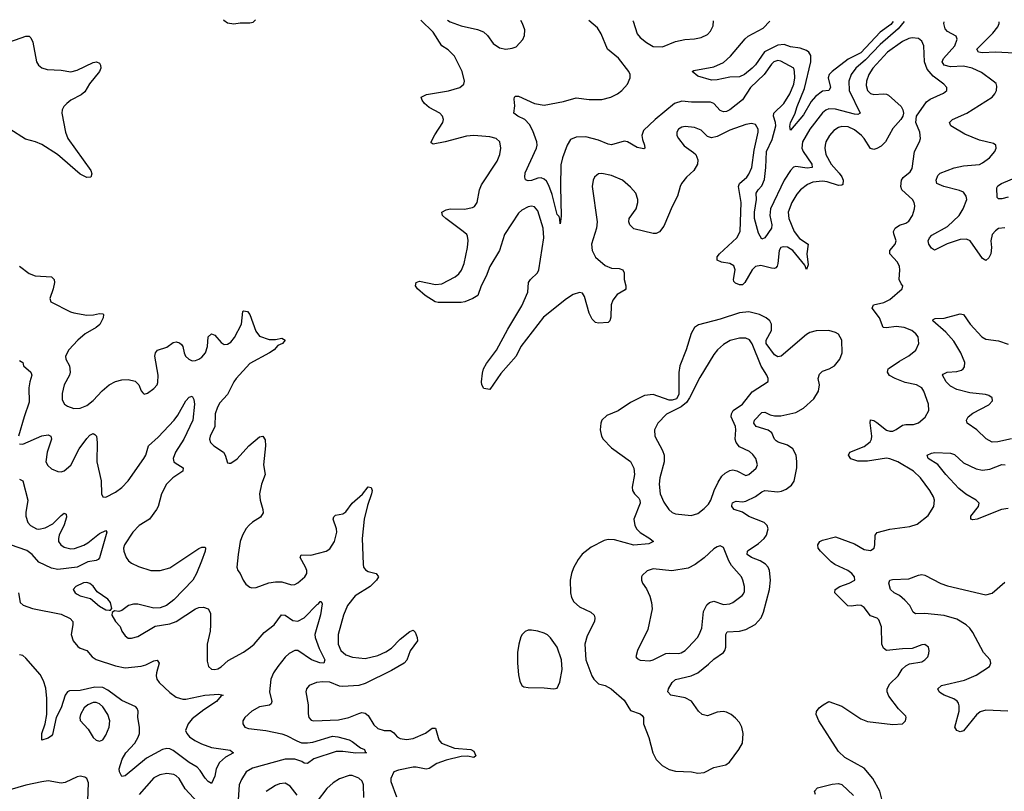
# Model space of a CAD drawing. Header units: inches. Extents: x 1954678 to 2060271, y 904822 to 1016299.
# Tile 397 of 403: x 2043051 to 2049206, y 1011449 to 1016274. Entities that reach past the tile are written whole.
import ezdxf

# ---------------------------------------------------------------- set-up
doc = ezdxf.new("R2010")
doc.units = ezdxf.units.IN
doc.header["$MEASUREMENT"] = 0
doc.layers.add('C0041', color=7, linetype='Continuous')

msp = doc.modelspace()

# ---------------------------------------------------------------- linework, layer by layer
at = {"layer": 'C0041', "color": 5}
for points, elevation in [([(2044325.6, 1016273.1), (2044326.8, 1016270), (2044350, 1016254.8), (2044390, 1016246.8), (2044430, 1016254), (2044490, 1016254), (2044510, 1016258.8), (2044524, 1016270), (2044525.5, 1016273.7)], 520), ([(2048452.3, 1011350), (2048427.8, 1011450), (2048384.7, 1011530), (2048330, 1011593.3), (2048210, 1011660.4), (2048170, 1011698.3), (2048045.7, 1011890), (2048029.5, 1011930), (2048032.5, 1011947.5), (2048049.2, 1011970), (2048073.2, 1011990), (2048110, 1012010.5), (2048190, 1011981.3), (2048310, 1011902.6), (2048350, 1011884.6), (2048510, 1011866), (2048570, 1011871.3), (2048588.7, 1011890), (2048593.2, 1011910), (2048590, 1011918), (2048544.9, 1011964.9), (2048484.6, 1012044.6), (2048473.3, 1012070), (2048474.2, 1012090), (2048490, 1012121.1), (2048541.7, 1012170), (2048568.1, 1012211.9), (2048590, 1012234), (2048613.1, 1012246.9), (2048690, 1012258.4), (2048709.3, 1012270), (2048727, 1012290), (2048734, 1012310), (2048736.2, 1012330), (2048732, 1012350), (2048710, 1012367), (2048690, 1012365.6), (2048630, 1012341.6), (2048570, 1012340.5), (2048470, 1012328.9), (2048450, 1012343.5), (2048440.2, 1012370), (2048438.2, 1012478.2), (2048421, 1012521), (2048410.7, 1012530.7), (2048370, 1012546), (2048330, 1012598.8), (2048311.3, 1012610), (2048290, 1012612.6), (2048250, 1012605.8), (2048227.9, 1012607.9), (2048147, 1012690), (2048149.6, 1012710), (2048177.6, 1012730), (2048235.6, 1012750), (2048270.6, 1012769.4), (2048269.7, 1012790), (2048253.5, 1012810), (2048227.4, 1012830), (2048146.5, 1012866.5), (2048123.1, 1012883.1), (2048056.4, 1012950), (2048042, 1012970), (2048041.3, 1012990), (2048052, 1013010), (2048070, 1013020.3), (2048150, 1013039.5), (2048270, 1012995.5), (2048330, 1012961.8), (2048370, 1012955.3), (2048391.5, 1012970), (2048396.9, 1012990), (2048398.3, 1013050), (2048411.8, 1013068.2), (2048490, 1013087.6), (2048615.7, 1013104.3), (2048660.4, 1013119.6), (2048730, 1013172.7), (2048765.4, 1013230), (2048769.7, 1013270), (2048764, 1013290), (2048741.1, 1013330), (2048682.4, 1013410), (2048639.2, 1013450), (2048540.3, 1013510), (2048490, 1013528.4), (2048470, 1013531.1), (2048350, 1013513.8), (2048290, 1013512.7), (2048247.3, 1013527.3), (2048231.2, 1013550), (2048240.7, 1013570), (2048330, 1013604.3), (2048366.7, 1013633.4), (2048375.2, 1013650), (2048378.4, 1013670), (2048367.2, 1013752.8), (2048370, 1013772.4), (2048390, 1013767.7), (2048410, 1013755.2), (2048470, 1013708.1), (2048490, 1013700.8), (2048510, 1013701.5), (2048530, 1013710.3), (2048570, 1013738.6), (2048590, 1013742.8), (2048638, 1013742), (2048670, 1013753.7), (2048711.6, 1013788.4), (2048734.7, 1013830), (2048731.2, 1013870), (2048703.1, 1013950), (2048691.1, 1013971.1), (2048657, 1013990), (2048585.3, 1014005.3), (2048524, 1014030), (2048488.8, 1014048.8), (2048475.3, 1014070), (2048480.3, 1014090), (2048485.5, 1014094.5), (2048550, 1014139.4), (2048610, 1014171.1), (2048653.7, 1014206.3), (2048671.9, 1014250), (2048667.4, 1014290), (2048653.3, 1014310), (2048626.9, 1014330), (2048579.5, 1014350), (2048530, 1014355.2), (2048470, 1014346.3), (2048449.2, 1014349.2), (2048425.4, 1014410), (2048380.3, 1014470), (2048387.3, 1014490), (2048453.9, 1014506.1), (2048490, 1014524.7), (2048567, 1014590), (2048572.7, 1014610), (2048561.8, 1014621.8), (2048548.6, 1014650), (2048553.8, 1014710), (2048550.9, 1014730), (2048537.4, 1014757.4), (2048490.9, 1014810), (2048490.9, 1014830), (2048523.5, 1014870), (2048530.8, 1014890), (2048514.4, 1014934.4), (2048513.5, 1014950), (2048522.9, 1014970), (2048550, 1014989.4), (2048590, 1015001.5), (2048610, 1015013.4), (2048632.1, 1015050), (2048645.1, 1015090), (2048646.2, 1015110), (2048643.5, 1015130), (2048632.2, 1015150), (2048566.4, 1015210), (2048559.9, 1015230), (2048563.2, 1015270), (2048573.8, 1015286.2), (2048617, 1015323), (2048630, 1015343.8), (2048644.4, 1015450), (2048676.4, 1015510), (2048681.1, 1015530), (2048677.2, 1015570), (2048652.8, 1015630), (2048658, 1015670), (2048720, 1015760), (2048743.4, 1015776.6), (2048826.3, 1015813.7), (2048846, 1015830), (2048846, 1015850), (2048827, 1015870), (2048761.1, 1015921.1), (2048724, 1015964), (2048706.2, 1016010), (2048703.5, 1016110), (2048690, 1016138.4), (2048670, 1016155.4), (2048630, 1016159.8), (2048610, 1016155.7), (2048570, 1016137.6), (2048475.3, 1016070), (2048384.6, 1015970), (2048358.3, 1015930), (2048343.9, 1015890), (2048343, 1015863), (2048350.3, 1015830), (2048370, 1015811.5), (2048390, 1015805.4), (2048450, 1015810.2), (2048470, 1015807.7), (2048481.3, 1015801.3), (2048560.3, 1015730), (2048571.6, 1015710), (2048575.6, 1015690), (2048571.8, 1015670), (2048559.6, 1015650), (2048510, 1015593.3), (2048463.5, 1015510), (2048436.5, 1015483.5), (2048410, 1015467.5), (2048390, 1015462.6), (2048370, 1015468), (2048330.6, 1015530), (2048312.5, 1015550), (2048270, 1015584.2), (2048230, 1015603.4), (2048190, 1015606.8), (2048170, 1015599.5), (2048140.2, 1015579.8), (2048113, 1015550), (2048091.1, 1015510), (2048085.4, 1015490), (2048084, 1015470), (2048090.9, 1015430), (2048123.5, 1015370), (2048174.7, 1015314.7), (2048190.1, 1015290.1), (2048197.8, 1015270), (2048195.8, 1015244.2), (2048190, 1015238.7), (2048170, 1015236.4), (2048098.8, 1015258.8), (2048070, 1015263.2), (2048010, 1015257.6), (2047975.9, 1015244.1), (2047932.8, 1015210), (2047910, 1015181.8), (2047877, 1015130), (2047855.5, 1015070), (2047858, 1015030), (2047891.6, 1014950), (2047925.4, 1014905.5), (2047980.2, 1014870), (2047970.7, 1014810), (2047979.5, 1014740.5), (2047970, 1014712.7), (2047958.6, 1014738.6), (2047884.9, 1014830), (2047851.7, 1014851.7), (2047825.8, 1014854.2), (2047810, 1014849.8), (2047797.8, 1014830), (2047789.7, 1014750), (2047786.6, 1014733.4), (2047778.3, 1014721.7), (2047770, 1014717.1), (2047750, 1014719.6), (2047683.1, 1014736.9), (2047650, 1014730.9), (2047629.1, 1014710), (2047584.1, 1014630), (2047570, 1014616.5), (2047550, 1014616.8), (2047525.7, 1014625.7), (2047516, 1014636), (2047513.3, 1014650), (2047523.7, 1014710), (2047515, 1014735), (2047490, 1014749), (2047437.1, 1014757.1), (2047411.3, 1014770), (2047410.9, 1014790), (2047425.7, 1014810), (2047533.3, 1014910), (2047553.9, 1014950), (2047561.2, 1015130), (2047543.4, 1015230), (2047550, 1015250.2), (2047596.5, 1015290), (2047610, 1015307.1), (2047626.9, 1015350), (2047643, 1015457), (2047667.5, 1015570), (2047667.8, 1015590), (2047650, 1015618.5), (2047624.7, 1015624.7), (2047590, 1015618.7), (2047490, 1015582.4), (2047410, 1015543.2), (2047375.5, 1015535.6), (2047350, 1015542.8), (2047310, 1015582.3), (2047270, 1015599.8), (2047210, 1015604.8), (2047190, 1015601.1), (2047168.7, 1015590), (2047159.5, 1015570), (2047159.5, 1015550), (2047168.5, 1015530), (2047204, 1015484), (2047263.8, 1015443.8), (2047277.4, 1015430), (2047290, 1015398), (2047287.2, 1015370), (2047264.7, 1015330), (2047218.9, 1015290), (2047188.9, 1015250), (2047179, 1015230), (2047163.2, 1015170), (2047130, 1015105.1), (2047078, 1014982), (2047050, 1014946.3), (2047030, 1014936.3), (2047010, 1014935.8), (2046890, 1014965.6), (2046865.1, 1014990), (2046859.6, 1015010), (2046861.6, 1015030), (2046905.1, 1015090), (2046915.1, 1015130), (2046914.3, 1015150), (2046901.6, 1015190), (2046870, 1015227), (2046819.3, 1015270), (2046750, 1015299.7), (2046690, 1015312.6), (2046670, 1015309.6), (2046658, 1015302), (2046644.9, 1015290), (2046635.8, 1015270), (2046629, 1015231), (2046660.9, 1015010), (2046656, 1014970), (2046625.6, 1014870), (2046629.3, 1014830), (2046650, 1014788.1), (2046710, 1014736.5), (2046750, 1014720.2), (2046797.5, 1014717.5), (2046820.7, 1014710), (2046830.3, 1014690.3), (2046828.9, 1014650), (2046839.5, 1014610), (2046840.4, 1014590), (2046835.5, 1014584.5), (2046785.6, 1014554.4), (2046759.1, 1014520.9), (2046749.1, 1014490), (2046746.3, 1014413.7), (2046740.5, 1014390), (2046730, 1014379.5), (2046670, 1014376.2), (2046650, 1014379.3), (2046630, 1014402), (2046610, 1014438), (2046582.5, 1014542.5), (2046570, 1014564.2), (2046550, 1014567.1), (2046510, 1014554.6), (2046470, 1014528), (2046325.8, 1014414.2), (2046184.7, 1014230), (2046155, 1014170), (2046058.7, 1014061.3), (2045990, 1013961.2), (2045951.6, 1013968.4), (2045939.3, 1013990), (2045938, 1014010), (2045943.3, 1014063.3), (2045951.3, 1014090), (2045970, 1014123.8), (2046032, 1014208), (2046101.7, 1014338.3), (2046190, 1014484.2), (2046227, 1014570), (2046230.8, 1014630), (2046244.4, 1014650), (2046286.9, 1014690), (2046297.2, 1014710), (2046327.8, 1014910), (2046323.9, 1014970), (2046290, 1015077.6), (2046270, 1015103.5), (2046250, 1015107.3), (2046230, 1015104.5), (2046190, 1015082), (2046170, 1015064.4), (2046080.8, 1014930), (2046049.6, 1014830.4), (2045990.9, 1014730), (2045967.3, 1014670), (2045934.8, 1014610), (2045914.6, 1014550), (2045883, 1014530), (2045833, 1014510), (2045810, 1014505.7), (2045666, 1014506), (2045649.2, 1014510), (2045586, 1014550), (2045537.2, 1014590), (2045525.2, 1014610), (2045528.7, 1014630), (2045550, 1014638), (2045650, 1014618), (2045690, 1014621.2), (2045773.9, 1014666.1), (2045795.4, 1014684.6), (2045811.8, 1014708.2), (2045830.5, 1014749.5), (2045850.6, 1014850), (2045853.7, 1014893.7), (2045850, 1014920.9), (2045846, 1014930), (2045824, 1014950), (2045715.1, 1015030), (2045694, 1015050), (2045689.4, 1015070), (2045716.2, 1015083.8), (2045742, 1015090), (2045830.8, 1015089.2), (2045881.3, 1015098.7), (2045894.6, 1015105.4), (2045910, 1015131), (2045925.6, 1015210), (2045938, 1015242), (2046035.8, 1015390), (2046052.8, 1015430), (2046058.7, 1015470), (2046051.5, 1015510), (2046029.3, 1015530), (2045990, 1015540.4), (2045890, 1015548.8), (2045844.4, 1015544.4), (2045710, 1015509.9), (2045636, 1015496), (2045623.3, 1015503.3), (2045623, 1015510), (2045646.1, 1015553.9), (2045696, 1015630), (2045699.7, 1015650), (2045694.3, 1015670), (2045677.6, 1015690), (2045610, 1015724.8), (2045582.2, 1015750), (2045566.3, 1015770), (2045560.9, 1015790), (2045594.9, 1015805.1), (2045731.1, 1015828.9), (2045802.7, 1015850), (2045827.3, 1015870), (2045831.2, 1015890), (2045817.8, 1015950), (2045770, 1016045.7), (2045730, 1016084.4), (2045690, 1016110.9), (2045634.8, 1016194.8), (2045558.9, 1016270), (2045558.2, 1016271.1)], 480), ([(2045725.7, 1016270.6), (2045741.3, 1016261.3), (2045810, 1016234.5), (2045912.7, 1016212.7), (2045950, 1016196.9), (2045975.1, 1016175.1), (2046010, 1016125.3), (2046050, 1016098.7), (2046090, 1016089.1), (2046130, 1016094.9), (2046155, 1016104.9), (2046196.3, 1016150), (2046205.6, 1016174.4), (2046208.2, 1016210), (2046195.1, 1016250), (2046183.1, 1016269.2)], 480), ([(2048579.6, 1016261.9), (2048543.4, 1016216.6), (2048430, 1016118.3), (2048337.8, 1016022.2), (2048277.8, 1015970), (2048247.7, 1015930), (2048233.8, 1015890), (2048236.8, 1015830), (2048304.6, 1015690), (2048290, 1015681.1), (2048270, 1015682.2), (2048150, 1015715), (2048110, 1015716), (2048090, 1015707.1), (2048069.7, 1015690.3), (2047989.6, 1015590), (2047944.2, 1015510), (2047939.5, 1015470), (2047947.8, 1015450), (2048003.8, 1015370), (2048004.4, 1015350), (2047973.7, 1015346.3), (2047903.4, 1015356.6), (2047887.9, 1015352.1), (2047870, 1015329.8), (2047830, 1015269.8), (2047744.4, 1015090), (2047740.8, 1015050), (2047753.8, 1014990), (2047750.4, 1014970), (2047710, 1014909.6), (2047690, 1014902), (2047670, 1014939.3), (2047644.8, 1015030), (2047644.7, 1015070), (2047657.1, 1015150), (2047655.2, 1015190), (2047666.5, 1015210), (2047690, 1015234.3), (2047706.6, 1015273.4), (2047715.4, 1015350), (2047718.8, 1015450), (2047754.6, 1015525.4), (2047777.9, 1015610), (2047776.4, 1015630), (2047762.7, 1015670), (2047765.6, 1015690), (2047827.2, 1015750), (2047865.9, 1015810), (2047889.9, 1015870), (2047895.7, 1015910), (2047895.2, 1015950), (2047889.8, 1015969.8), (2047810, 1016013.7), (2047790, 1016019.5), (2047765.8, 1016010), (2047750, 1015994.8), (2047704.2, 1015930), (2047619.8, 1015850), (2047570, 1015772.8), (2047490, 1015710.6), (2047470, 1015700.6), (2047450, 1015697.3), (2047430, 1015705.6), (2047390, 1015749.8), (2047370, 1015757.3), (2047250, 1015757.5), (2047190, 1015763.9), (2047145, 1015750), (2047023, 1015650), (2046950, 1015579.8), (2046940.9, 1015550), (2046944, 1015524), (2046956.9, 1015490), (2046958, 1015470), (2046953.6, 1015466.4), (2046910, 1015475.4), (2046850, 1015509.8), (2046830, 1015515), (2046750, 1015492.2), (2046730, 1015494.8), (2046670, 1015520.2), (2046590, 1015542.2), (2046530, 1015539.1), (2046495, 1015525), (2046473.2, 1015490), (2046444.7, 1015410), (2046434.5, 1015365.5), (2046431, 1015231), (2046435.5, 1015044.5), (2046430, 1014998), (2046427.3, 1015027.3), (2046422.7, 1015042.7), (2046410, 1015055.3), (2046379.9, 1015179.9), (2046357.9, 1015237.9), (2046343.2, 1015263.2), (2046330, 1015276), (2046310, 1015284.1), (2046290, 1015283.8), (2046250, 1015267.9), (2046230, 1015265.1), (2046212, 1015272), (2046208.2, 1015290), (2046210, 1015316), (2046280.7, 1015470), (2046285.3, 1015490), (2046283.1, 1015510), (2046259.6, 1015579.6), (2046237.4, 1015617.4), (2046209, 1015649), (2046165.2, 1015670), (2046139, 1015690), (2046146, 1015734), (2046142.7, 1015777.3), (2046144.5, 1015790), (2046150, 1015794.9), (2046170, 1015795.3), (2046270, 1015749), (2046330, 1015739.1), (2046450, 1015761.5), (2046530, 1015786), (2046610, 1015774.4), (2046690, 1015775.5), (2046746, 1015790), (2046787, 1015810), (2046815.6, 1015830), (2046851.2, 1015870), (2046866.3, 1015910), (2046866.6, 1015930), (2046859.1, 1015950), (2046793.5, 1016033.5), (2046725, 1016090), (2046685.4, 1016185.4), (2046662.6, 1016222.6), (2046609.5, 1016267.9)], 460), ([(2046883.5, 1016267.1), (2046885.2, 1016265.2), (2046910, 1016186), (2046930, 1016161.6), (2046970, 1016130.2), (2047010, 1016105), (2047070, 1016103.2), (2047150, 1016137.6), (2047208.9, 1016148.9), (2047270, 1016153.1), (2047310, 1016163.1), (2047350, 1016180.3), (2047370, 1016201.6), (2047385.2, 1016234.8), (2047387.4, 1016265.5)], 460), ([(2048511.1, 1016262.1), (2048496.1, 1016243.9), (2048430, 1016196.2), (2048310, 1016065.9), (2048230, 1016025.8), (2048130.1, 1015950), (2048111.6, 1015930), (2048104.2, 1015910), (2048119.3, 1015850), (2048110, 1015831.5), (2048070, 1015825.9), (2048026.3, 1015793.7), (2047998.5, 1015761.5), (2047950, 1015679.2), (2047870, 1015583.7), (2047866.3, 1015606.3), (2047869.2, 1015630), (2047897.2, 1015682.8), (2047910.9, 1015730.9), (2047957.6, 1015842.4), (2047996.4, 1016010), (2047996, 1016050), (2047983.7, 1016070), (2047970, 1016080.7), (2047930, 1016095), (2047870, 1016104.3), (2047830, 1016118.7), (2047790, 1016115.3), (2047707.8, 1016072.2), (2047650, 1015992.2), (2047630, 1015971.6), (2047581.1, 1015930), (2047550, 1015916), (2047490, 1015914.8), (2047410, 1015897.3), (2047375.4, 1015895.4), (2047290, 1015920.5), (2047254, 1015950), (2047264.2, 1015955.8), (2047390, 1015979.1), (2047450, 1016006.9), (2047494.7, 1016045.3), (2047586.3, 1016153.7), (2047605.6, 1016170), (2047699, 1016221), (2047740.7, 1016264.5)], 440), ([(2049210, 1014972.6), (2049170, 1014968), (2049150, 1014954.3), (2049130.3, 1014930), (2049121.2, 1014890), (2049125, 1014850), (2049121.3, 1014810), (2049110, 1014785.6), (2049090, 1014767.6), (2049070, 1014780.7), (2048993.3, 1014890), (2048970, 1014902.2), (2048930, 1014898.9), (2048848.6, 1014871.4), (2048770, 1014832.6), (2048750, 1014844.5), (2048734.3, 1014870), (2048729.7, 1014890), (2048738.3, 1014910), (2048753.6, 1014926.4), (2048850, 1014980.9), (2048924.1, 1015050), (2048949.8, 1015090), (2048970.8, 1015150), (2048968.4, 1015170), (2048950, 1015196), (2048926.4, 1015206.4), (2048827.3, 1015230), (2048784, 1015250), (2048779.3, 1015270), (2048790, 1015299.5), (2048805.8, 1015314.2), (2048892.8, 1015347.2), (2048950, 1015359.8), (2049050, 1015369.2), (2049070, 1015378.3), (2049113.3, 1015410), (2049147.3, 1015450), (2049154.5, 1015470), (2049152, 1015490), (2049138.5, 1015498.5), (2049050, 1015520.3), (2048958.6, 1015558.6), (2048872.6, 1015610), (2048863.1, 1015630), (2048881.7, 1015650), (2048971.1, 1015690), (2049129.6, 1015790), (2049147.6, 1015810), (2049158, 1015830), (2049158.9, 1015858.9), (2049154.5, 1015874.5), (2049137, 1015890), (2049062.5, 1015942.5), (2049005.1, 1015970), (2048950, 1015982.8), (2048870, 1015979.9), (2048829.8, 1015990), (2048818.3, 1016010), (2048826.8, 1016030), (2048895.7, 1016110), (2048910.9, 1016150.9), (2048905.6, 1016170), (2048850, 1016198.8), (2048837.2, 1016217.2), (2048828.3, 1016250), (2048830.2, 1016261.2)], 460), ([(2049270, 1016063.4), (2049150, 1016069.9), (2049070, 1016066.2), (2049045.1, 1016070), (2049033.5, 1016090), (2049134.6, 1016190), (2049165.6, 1016230), (2049173.1, 1016250), (2049174, 1016260.1)], 440), ([(2042990, 1016135.3), (2043090, 1016170.4), (2043110.4, 1016170.4), (2043121.1, 1016161.1), (2043133.5, 1016133.5), (2043155.8, 1016010), (2043169.1, 1015989.1), (2043190, 1015972.4), (2043223, 1015963), (2043310, 1015957.3), (2043370, 1015946.7), (2043410, 1015957.8), (2043510, 1016005.2), (2043530.2, 1016010.2), (2043550, 1016002.4), (2043556.5, 1015990), (2043558, 1015970), (2043549.1, 1015950), (2043487.3, 1015872.7), (2043457.2, 1015822.8), (2043435.7, 1015804.3), (2043371.6, 1015770), (2043345.2, 1015750), (2043327.1, 1015730), (2043316.5, 1015710), (2043314, 1015690), (2043337.6, 1015570), (2043352.7, 1015530), (2043494.9, 1015330), (2043503, 1015310), (2043496, 1015290), (2043470, 1015286.3), (2043430, 1015308.7), (2043287.9, 1015430), (2043190, 1015493.8), (2043150, 1015510.7), (2043087.1, 1015527.1), (2042990, 1015589.7)], 480), ([(2049230, 1015163.7), (2049190, 1015153.7), (2049170, 1015154), (2049161.8, 1015161.8), (2049158.7, 1015221.3), (2049165, 1015235), (2049189.4, 1015250), (2049281.3, 1015290)], 440), ([(2043050, 1014732.1), (2043110, 1014686.7), (2043148.4, 1014671.5), (2043250, 1014666.4), (2043266.4, 1014650), (2043268.9, 1014630), (2043260.7, 1014590), (2043239.3, 1014530), (2043246, 1014510), (2043367.6, 1014447.6), (2043390, 1014440.2), (2043470, 1014426.4), (2043511.6, 1014428.4), (2043550, 1014436.9), (2043570, 1014434.4), (2043574, 1014430), (2043572.8, 1014410), (2043551.8, 1014368.2), (2043530, 1014348.2), (2043459.6, 1014310), (2043413.6, 1014270), (2043359, 1014210), (2043338.3, 1014170), (2043339.5, 1014150), (2043362.6, 1014110), (2043366.5, 1014070), (2043362.4, 1014050), (2043328.1, 1013990), (2043317.3, 1013937.3), (2043317, 1013897), (2043330.6, 1013870), (2043350, 1013856.4), (2043390, 1013843.1), (2043430, 1013844.4), (2043470, 1013861.8), (2043510, 1013893.2), (2043566.5, 1013953.5), (2043610, 1013990.2), (2043650, 1014011.7), (2043690, 1014022.3), (2043730, 1014024.5), (2043773, 1014013), (2043795.5, 1013990), (2043810, 1013952), (2043819.8, 1013939.8), (2043830, 1013931.3), (2043850, 1013938.8), (2043890, 1013966.8), (2043909.4, 1013990), (2043914.2, 1014005.9), (2043916, 1014050), (2043896.5, 1014170), (2043900.3, 1014190), (2043913.2, 1014206.8), (2043970, 1014227), (2044010, 1014256.2), (2044030, 1014259.7), (2044050, 1014253), (2044061.9, 1014241.9), (2044070.2, 1014230), (2044078.2, 1014190), (2044086.9, 1014170), (2044108.7, 1014150), (2044130, 1014140.7), (2044150, 1014141.8), (2044170, 1014150.2), (2044190, 1014163.2), (2044212.7, 1014190), (2044224.9, 1014230), (2044229.8, 1014290), (2044249.8, 1014310.2), (2044270, 1014302), (2044310, 1014256), (2044330, 1014243.6), (2044350, 1014245.2), (2044370, 1014256.9), (2044393.1, 1014286.9), (2044438.2, 1014370), (2044446, 1014450), (2044450, 1014454), (2044474.8, 1014450), (2044490.3, 1014430.3), (2044526.2, 1014326.2), (2044550, 1014294.9), (2044610, 1014274.7), (2044650, 1014274), (2044690, 1014283), (2044710.3, 1014270), (2044694, 1014250), (2044664.2, 1014235.8), (2044641.3, 1014210), (2044612.4, 1014190), (2044490, 1014123.4), (2044405.1, 1014030), (2044390, 1014009.8), (2044349.2, 1013930.8), (2044302.9, 1013877.1), (2044286.7, 1013850), (2044273.5, 1013810), (2044271.9, 1013730), (2044240.9, 1013670), (2044237.4, 1013650), (2044243.7, 1013630), (2044264.4, 1013610), (2044324.4, 1013570), (2044336.4, 1013550), (2044350, 1013502), (2044360.7, 1013500.7), (2044370, 1013500.7), (2044410, 1013528.5), (2044484.2, 1013610), (2044550, 1013664.4), (2044570.3, 1013670.3), (2044586.4, 1013646.4), (2044587.4, 1013610), (2044575.5, 1013490), (2044586.3, 1013430), (2044562.6, 1013370), (2044550.2, 1013310), (2044553.8, 1013270), (2044571.4, 1013210), (2044572.6, 1013190), (2044556.8, 1013163.2), (2044507.2, 1013132.8), (2044486, 1013114), (2044467.7, 1013092.3), (2044442.9, 1013050), (2044430.2, 1013010), (2044416.2, 1012930), (2044408.9, 1012850), (2044414.9, 1012830), (2044430.2, 1012810.2), (2044447.6, 1012770), (2044464.7, 1012744.7), (2044490, 1012724.4), (2044501.7, 1012721.7), (2044530, 1012722.6), (2044608.2, 1012751.8), (2044650, 1012759.7), (2044690, 1012758.6), (2044750, 1012740.9), (2044770, 1012741.7), (2044790, 1012751.8), (2044832.6, 1012790), (2044845.7, 1012810), (2044846.4, 1012830), (2044838.4, 1012850), (2044805.1, 1012910), (2044810, 1012926.8), (2044870, 1012925.7), (2044966, 1012950), (2044990, 1012964.9), (2045018, 1013010), (2045033, 1013070), (2045030.9, 1013090.9), (2045009.8, 1013150), (2045014.2, 1013165.8), (2045025.4, 1013174.6), (2045070, 1013183), (2045090, 1013196.8), (2045130, 1013250.2), (2045193.1, 1013306.9), (2045230, 1013352.7), (2045248.1, 1013348.1), (2045253.4, 1013330), (2045251.1, 1013310), (2045224.5, 1013235.5), (2045205.3, 1013150), (2045190.9, 1013030), (2045197.1, 1012870), (2045200.7, 1012850), (2045212.9, 1012832.8), (2045230, 1012823.2), (2045279.3, 1012810), (2045293.6, 1012790), (2045281.1, 1012770), (2045242.3, 1012730), (2045148.6, 1012671.4), (2045100.1, 1012610), (2045075.5, 1012550), (2045042.7, 1012430), (2045041.9, 1012370), (2045058.6, 1012330), (2045090, 1012302.8), (2045132.3, 1012287.7), (2045210, 1012278.8), (2045290, 1012298.4), (2045339.5, 1012320.5), (2045375.7, 1012344.3), (2045430, 1012399.5), (2045490, 1012447.7), (2045510, 1012457.3), (2045523.8, 1012443.8), (2045535.3, 1012410), (2045537.6, 1012390), (2045492.8, 1012327.2), (2045470.1, 1012269.9), (2045454.9, 1012250), (2045375.1, 1012204.9), (2045210, 1012123.2), (2045170, 1012111.2), (2045070, 1012103.4), (2045050, 1012105.6), (2044990, 1012131.6), (2044945.5, 1012134.5), (2044907.3, 1012130), (2044861.3, 1012110), (2044844, 1012090), (2044839.1, 1012070), (2044854.4, 1011990), (2044854, 1011934), (2044858.4, 1011910), (2044873.4, 1011893.4), (2044890.3, 1011890.3), (2045043.1, 1011896.9), (2045109.5, 1011910), (2045170, 1011935.9), (2045190, 1011940.7), (2045210, 1011937.6), (2045230, 1011922.6), (2045264.6, 1011864.6), (2045290, 1011840.9), (2045329.3, 1011829.3), (2045370, 1011830.2), (2045390, 1011815.6), (2045410.3, 1011790), (2045430, 1011779.8), (2045470, 1011772.3), (2045510, 1011778.8), (2045587.8, 1011812.2), (2045630, 1011844.2), (2045650, 1011843.8), (2045670.2, 1011770.2), (2045688.7, 1011750), (2045770, 1011719.3), (2045870.6, 1011710), (2045890, 1011700.3), (2045902.6, 1011670), (2045890, 1011659.8), (2045850, 1011668.9), (2045810, 1011666.8), (2045717, 1011643), (2045657.7, 1011622.3), (2045610, 1011591.7), (2045592.8, 1011587.2), (2045530, 1011600.2), (2045510, 1011599.5), (2045418.5, 1011581.5), (2045390.2, 1011569.8), (2045371.5, 1011530), (2045371.5, 1011510), (2045406.2, 1011413.8)], 480), ([(2049250, 1013652), (2049166.4, 1013633.6), (2049130, 1013632.8), (2049092.6, 1013652.6), (2049034.3, 1013710), (2048974.5, 1013750), (2048969.7, 1013770), (2048979.7, 1013790), (2049010, 1013813.6), (2049110, 1013864.9), (2049131.5, 1013890), (2049129.4, 1013910), (2049110, 1013923.6), (2049088.7, 1013930), (2048990, 1013940.2), (2048910, 1013961.3), (2048870, 1013981.6), (2048843.1, 1014010), (2048819.7, 1014050), (2048822.9, 1014057.1), (2048849, 1014070), (2048910, 1014074.5), (2048937.6, 1014082.4), (2048949.8, 1014090.2), (2048956.2, 1014103.8), (2048958.4, 1014130), (2048935, 1014190), (2048890, 1014263.5), (2048840.4, 1014320.4), (2048759.6, 1014390), (2048761.7, 1014398.3), (2048773.8, 1014406.2), (2048830, 1014407.3), (2048930, 1014434.9), (2048950, 1014430.4), (2048991.6, 1014370), (2049066.3, 1014290), (2049090, 1014275.5), (2049170, 1014266.2), (2049230, 1014244.2)], 460), ([(2043050, 1014143.1), (2043070, 1014130.6), (2043074.3, 1014110), (2043121.3, 1014070), (2043127.4, 1014050), (2043114.7, 1014010), (2043108.5, 1013971.5), (2043110, 1013881.2), (2043078.3, 1013790), (2043044.4, 1013670)], 460), ([(2043050, 1013621.6), (2043070, 1013620.3), (2043190, 1013672.2), (2043230, 1013677.8), (2043246.4, 1013670), (2043249.2, 1013650), (2043223.7, 1013570), (2043215.2, 1013510), (2043225.9, 1013485.9), (2043250, 1013465.8), (2043290, 1013448.9), (2043310, 1013447.2), (2043330, 1013453.7), (2043370, 1013488.8), (2043422.9, 1013590), (2043470, 1013654.3), (2043490, 1013674.9), (2043510, 1013686.4), (2043520.9, 1013680.9), (2043530.2, 1013670.2), (2043535.8, 1013630), (2043533, 1013510), (2043559.3, 1013390), (2043561.7, 1013310), (2043570.4, 1013290.4), (2043574, 1013290), (2043590, 1013289), (2043650, 1013318.9), (2043690, 1013349.4), (2043730, 1013389.4), (2043827.8, 1013530), (2043838.8, 1013550), (2043855.5, 1013610), (2043917.6, 1013662.4), (2044016.4, 1013770), (2044039, 1013801), (2044090, 1013890.4), (2044110, 1013913), (2044130, 1013920.7), (2044139.4, 1013899.4), (2044142.8, 1013870), (2044132.9, 1013770), (2044076.6, 1013650), (2044024.1, 1013570), (2044009.4, 1013530), (2044014.3, 1013510), (2044022.4, 1013502.4), (2044072.1, 1013472.1), (2044071.6, 1013450), (2044009.1, 1013410), (2043969.2, 1013370), (2043936.9, 1013310), (2043917.5, 1013230), (2043907.1, 1013210), (2043862.8, 1013150), (2043798.6, 1013110), (2043758.6, 1013070), (2043705.5, 1012990), (2043700.2, 1012970), (2043701, 1012950), (2043715.8, 1012910), (2043730.3, 1012890), (2043750, 1012874.7), (2043793.8, 1012853.8), (2043870, 1012830.2), (2043930, 1012830.2), (2043990, 1012846.4), (2044170, 1012968.2), (2044190, 1012974.9), (2044210, 1012974.8), (2044213.4, 1012970), (2044210.5, 1012950.5), (2044188.2, 1012888.2), (2044156.2, 1012810), (2044133, 1012770), (2044014.4, 1012645.6), (2043968.4, 1012611.6), (2043930, 1012596.4), (2043890, 1012593.8), (2043790, 1012618.9), (2043761.5, 1012618.5), (2043730.7, 1012610), (2043690, 1012579.3), (2043670, 1012573.2), (2043643.6, 1012576.4), (2043630, 1012566), (2043626, 1012550), (2043650.8, 1012510), (2043679, 1012479), (2043690.3, 1012450), (2043710, 1012420.4), (2043730, 1012407.4), (2043750, 1012406), (2043790, 1012416.9), (2043898.6, 1012481.4), (2043990, 1012495.6), (2044029.4, 1012510), (2044150, 1012588.9), (2044170, 1012597.7), (2044200.9, 1012600.9), (2044230, 1012590.4), (2044243.4, 1012563.4), (2044244.7, 1012490), (2044240.7, 1012450), (2044222.4, 1012370), (2044223.6, 1012263.6), (2044230.6, 1012230), (2044250, 1012213), (2044270, 1012210.4), (2044290, 1012215.3), (2044310, 1012227.6), (2044353.7, 1012266.3), (2044450, 1012318.9), (2044493.3, 1012350), (2044516.1, 1012370), (2044578.5, 1012441.5), (2044642.7, 1012490), (2044686.9, 1012553.1), (2044710, 1012550.2), (2044757.6, 1012517.6), (2044790, 1012512.5), (2044830, 1012532.9), (2044910, 1012618), (2044918.4, 1012621.6), (2044930, 1012636.3), (2044935.9, 1012635.9), (2044942, 1012622), (2044932.2, 1012552.2), (2044895.5, 1012430), (2044897.6, 1012410), (2044922.3, 1012342.3), (2044958, 1012270), (2044951.3, 1012250), (2044927.2, 1012252.8), (2044874.7, 1012270), (2044790, 1012328.7), (2044770, 1012328.7), (2044736, 1012310), (2044710, 1012287.4), (2044664.3, 1012230), (2044638.4, 1012190), (2044620.2, 1012150), (2044612.2, 1012070), (2044626.7, 1012010), (2044623.1, 1011996.9), (2044611.7, 1011988.3), (2044550, 1011977.7), (2044502, 1011950), (2044458.7, 1011910), (2044446.7, 1011890), (2044444.9, 1011870), (2044458, 1011850), (2044481.3, 1011841.3), (2044589.2, 1011829.2), (2044690, 1011807.4), (2044718.3, 1011798.3), (2044783.6, 1011763.6), (2044813.1, 1011753.1), (2044850, 1011751.4), (2044883.4, 1011756.6), (2045007, 1011793), (2045040.4, 1011790), (2045110, 1011770.8), (2045130, 1011760.2), (2045181.8, 1011721.8), (2045206, 1011710), (2045212.3, 1011692.3), (2045218, 1011690), (2045151.9, 1011688.1), (2045070, 1011698.8), (2045030, 1011697), (2044890, 1011651), (2044850, 1011622), (2044830, 1011625.7), (2044815.1, 1011635.1), (2044770.3, 1011650.3), (2044710, 1011650.8), (2044505.8, 1011594.2), (2044467.4, 1011570), (2044437.2, 1011522.8), (2044422.7, 1011490), (2044407.4, 1011270)], 460), ([(2049230, 1013218.1), (2049188.6, 1013211.4), (2049036.3, 1013150), (2049010, 1013146.2), (2048997.2, 1013150), (2048997.4, 1013170), (2049045.4, 1013230), (2049049.7, 1013250), (2049029.7, 1013270), (2048966.5, 1013306.5), (2048921.6, 1013341.6), (2048839.8, 1013430), (2048790, 1013492.8), (2048729.6, 1013530), (2048724, 1013550), (2048750, 1013563.8), (2048772.7, 1013567.3), (2048870, 1013563.2), (2048894.3, 1013554.3), (2048950, 1013502.2), (2049030, 1013465.4), (2049070, 1013457.7), (2049115.9, 1013464.1), (2049190, 1013491.4), (2049211.3, 1013491.3)], 460), ([(2043050, 1013400.3), (2043070, 1013390.7), (2043101.5, 1013270), (2043088.6, 1013191.4), (2043089.3, 1013170), (2043102.2, 1013130), (2043119, 1013110), (2043156, 1013090), (2043170, 1013088.1), (2043210, 1013096.3), (2043259.2, 1013120.8), (2043310, 1013173.8), (2043330, 1013188.4), (2043341.4, 1013181.4), (2043342.8, 1013162.8), (2043330, 1013115.6), (2043298.4, 1013050), (2043292.6, 1013030), (2043294.2, 1013010), (2043307.8, 1012990), (2043330, 1012975), (2043370, 1012965.2), (2043392.8, 1012967.2), (2043451.2, 1012988.8), (2043476.9, 1013003.1), (2043550, 1013061.7), (2043590, 1013078.8), (2043594.9, 1013070), (2043550.3, 1012909.7), (2043542, 1012898), (2043528.7, 1012891.3), (2043477.1, 1012882.9), (2043410, 1012849.9), (2043290, 1012834.9), (2043250, 1012844.6), (2043170, 1012882.3), (2043129.2, 1012930), (2043094.8, 1012954.8), (2042993.3, 1012990)], 440), ([(2049228, 1011950), (2049090, 1011956.4), (2049054.2, 1011945.8), (2049032.2, 1011927.8), (2048950, 1011826.3), (2048930, 1011820.4), (2048910, 1011828.5), (2048897.2, 1011850), (2048924.1, 1011950), (2048924, 1011984), (2048919.2, 1011999.2), (2048912, 1012011.9), (2048890, 1012027.3), (2048829.6, 1012050), (2048810, 1012062), (2048799.7, 1012070), (2048789.8, 1012090.2), (2048812.7, 1012110), (2048957.1, 1012142.9), (2049030, 1012175), (2049114, 1012230), (2049121.6, 1012250), (2049116.9, 1012270), (2049076.9, 1012316.9), (2049010, 1012442.9), (2048990, 1012469.8), (2048967.9, 1012490), (2048910, 1012526.3), (2048830, 1012549.2), (2048710, 1012561.2), (2048650, 1012558.7), (2048636.2, 1012570), (2048615.1, 1012610), (2048584.3, 1012644.3), (2048550, 1012673.5), (2048518, 1012690), (2048495.6, 1012710), (2048483.5, 1012750), (2048491.4, 1012768.6), (2048506.1, 1012773.9), (2048610, 1012777.3), (2048670, 1012800.3), (2048690, 1012803.7), (2048710, 1012799.5), (2048810, 1012749.3), (2048850, 1012734.2), (2049090, 1012677.3), (2049130, 1012688.9), (2049210, 1012756)], 460), ([(2043043.5, 1012690), (2043053.4, 1012630), (2043072, 1012612), (2043131.6, 1012591.6), (2043310, 1012555.7), (2043365.7, 1012530), (2043382.8, 1012510), (2043383.6, 1012490), (2043372, 1012430), (2043386.2, 1012390), (2043414.8, 1012354.8), (2043430, 1012344.2), (2043470, 1012329.2), (2043503.2, 1012290), (2043530, 1012272.7), (2043650, 1012234.2), (2043710, 1012222), (2043810, 1012231.5), (2043839.3, 1012240.7), (2043890, 1012265.5), (2043910, 1012268.2), (2043923.7, 1012250), (2043905.8, 1012190), (2043903.2, 1012170), (2043909, 1012150), (2043923.6, 1012130), (2043990, 1012066.5), (2044030, 1012038.2), (2044070, 1012024.7), (2044090, 1012025), (2044208.9, 1012051.1), (2044295.4, 1012055.4), (2044322, 1012050), (2044310, 1012046), (2044281.1, 1012010), (2044201.9, 1011958.1), (2044130, 1011902.4), (2044105, 1011870), (2044087.3, 1011830), (2044095.4, 1011810), (2044112.2, 1011790), (2044146.2, 1011766.2), (2044186.7, 1011746.7), (2044250, 1011722.9), (2044366.6, 1011706.6), (2044387.3, 1011690), (2044338.2, 1011661.8), (2044300.8, 1011630), (2044279.6, 1011590), (2044270, 1011544), (2044250, 1011497.2), (2044230, 1011509.5), (2044210, 1011532), (2044179.6, 1011579.6), (2044160, 1011600), (2044110, 1011629.9), (2044010, 1011704.3), (2043990, 1011714.1), (2043970, 1011716.4), (2043943.2, 1011710), (2043844.5, 1011655.5), (2043710, 1011546.6), (2043690, 1011541.2), (2043675.1, 1011570), (2043673.6, 1011590), (2043691.8, 1011650), (2043714, 1011690), (2043769.9, 1011750.1), (2043792.6, 1011787.4), (2043799.8, 1011810), (2043800.2, 1011850), (2043789.5, 1011909.5), (2043791.1, 1011950), (2043786.2, 1011966.2), (2043777.1, 1011977), (2043690, 1012016.1), (2043602.3, 1012082.3), (2043570, 1012097.6), (2043520.5, 1012099.5), (2043430, 1012078.9), (2043363.1, 1012076.9), (2043349.3, 1012070.7), (2043335.8, 1012050), (2043310, 1011971), (2043278.3, 1011910), (2043255.5, 1011804.5), (2043250, 1011795.1), (2043230, 1011780.7), (2043190, 1011768.7), (2043189.7, 1011809.7), (2043209.9, 1011870.1), (2043219.9, 1011930), (2043221.2, 1012030), (2043213.9, 1012093.9), (2043199.8, 1012139.8), (2043178.6, 1012178.6), (2043090, 1012280.6), (2043070, 1012298.3), (2043050, 1012301.3)], 440), ([(2043478, 1011390), (2043482, 1011502), (2043470, 1011529.2), (2043457.7, 1011537.7), (2043430, 1011543), (2043410, 1011539.7), (2043335, 1011505), (2043310, 1011500.9), (2043230, 1011513.5), (2043190, 1011509), (2043090, 1011487.9), (2042990, 1011457.6)], 460), ([(2044190.9, 1011350), (2044085.4, 1011465.4), (2044047.6, 1011530), (2044030, 1011546.6), (2044014, 1011554), (2043970, 1011560.8), (2043927.1, 1011552.9), (2043890, 1011533.5), (2043798.5, 1011430)], 460), ([(2045202.2, 1011410), (2045200.7, 1011490), (2045192.4, 1011512.4), (2045170, 1011530.9), (2045130, 1011548.4), (2045110, 1011546.9), (2045050, 1011526.6), (2045010, 1011501.1), (2044970, 1011467.1), (2044910, 1011387.7)], 480), ([(2044785.7, 1011425.7), (2044741.5, 1011481.5), (2044710, 1011499.1), (2044674.9, 1011494.9), (2044650, 1011485.4), (2044592.1, 1011447.9)], 480), ([(2048026, 1011430), (2048019.5, 1011450), (2048037.2, 1011470), (2048130, 1011494.6), (2048170, 1011498), (2048191.2, 1011491.2), (2048263.5, 1011423.5)], 480)]:
    msp.add_lwpolyline(points, dxfattribs=dict(at, elevation=elevation))
for points, elevation in [([(2047610, 1014447.5), (2047550, 1014439.9), (2047430, 1014401.3), (2047293.5, 1014366.5), (2047270, 1014349.6), (2047248.5, 1014311.5), (2047217.4, 1014210), (2047177.1, 1014110), (2047171.4, 1014068.6), (2047172.2, 1013930), (2047156.1, 1013903.9), (2047130, 1013893.7), (2047110, 1013894.6), (2047010, 1013929.3), (2046955.8, 1013924.2), (2046870, 1013879.7), (2046791.4, 1013828.6), (2046721.5, 1013798.5), (2046690.4, 1013770), (2046683.1, 1013750), (2046678.9, 1013710), (2046687.6, 1013670), (2046698.9, 1013650), (2046750, 1013596), (2046870, 1013511.8), (2046890.3, 1013470), (2046894.3, 1013430), (2046880.3, 1013350), (2046882.3, 1013330), (2046894.6, 1013310), (2046921.6, 1013281.6), (2046928.1, 1013270), (2046929.2, 1013250), (2046890.3, 1013150), (2046896.1, 1013110), (2046908.8, 1013088.8), (2046930, 1013067.6), (2046990.7, 1013030), (2047014, 1013010), (2046983.1, 1012996.9), (2046890, 1012988.9), (2046770, 1013020.8), (2046730, 1013023.1), (2046703.7, 1013016.3), (2046624, 1012976), (2046567.5, 1012932.5), (2046542, 1012898), (2046513.3, 1012846.7), (2046499.8, 1012810), (2046492.2, 1012770), (2046493.6, 1012690), (2046500.7, 1012660.7), (2046514, 1012634), (2046550, 1012602.8), (2046622, 1012570), (2046643, 1012550), (2046647.1, 1012532.9), (2046644, 1012510), (2046599, 1012421), (2046583.6, 1012370), (2046589.2, 1012270), (2046627.3, 1012170), (2046639.6, 1012150), (2046670, 1012121.1), (2046710, 1012110.3), (2046749, 1012089), (2046830, 1012019.1), (2046870, 1011954.8), (2046930, 1011933.4), (2046942, 1011922), (2046950.4, 1011910), (2046950.6, 1011870), (2046984.9, 1011784.9), (2047008.1, 1011690), (2047028.8, 1011648.8), (2047067.4, 1011610), (2047110, 1011586.2), (2047150, 1011575.6), (2047250, 1011570.2), (2047290, 1011562.2), (2047330, 1011567.5), (2047390, 1011598.4), (2047466, 1011614), (2047489, 1011631), (2047545.7, 1011710), (2047568.4, 1011750), (2047574.2, 1011810), (2047564.4, 1011850), (2047550, 1011878.4), (2047526.3, 1011906.3), (2047497.6, 1011930), (2047470, 1011943.5), (2047448, 1011948), (2047410, 1011944.8), (2047350, 1011921.5), (2047318, 1011930), (2047293.8, 1011950), (2047250, 1012012.1), (2047210, 1012033.6), (2047120.9, 1012050), (2047103, 1012070), (2047106, 1012090), (2047129.8, 1012130), (2047150, 1012147.9), (2047248.2, 1012171.8), (2047289.7, 1012190), (2047356.7, 1012243.4), (2047390, 1012276), (2047450, 1012317.6), (2047459.7, 1012330), (2047464.2, 1012350), (2047464.8, 1012430), (2047473.5, 1012446.5), (2047550, 1012449.5), (2047590, 1012460.2), (2047648.6, 1012491.4), (2047686.6, 1012533.4), (2047701.7, 1012570), (2047737.9, 1012710), (2047744.1, 1012770), (2047737.9, 1012830), (2047729.9, 1012850), (2047713, 1012870), (2047678.8, 1012890), (2047625.7, 1012910), (2047598.2, 1012930), (2047600.6, 1012950), (2047605.4, 1012954.6), (2047670, 1012998.6), (2047705, 1013030), (2047719.1, 1013050), (2047730.5, 1013090.5), (2047724.1, 1013110), (2047704.4, 1013130), (2047610, 1013166.7), (2047570, 1013195.2), (2047517.4, 1013210), (2047501.8, 1013230), (2047503, 1013237), (2047507.5, 1013252.5), (2047520, 1013260), (2047530, 1013262.7), (2047570, 1013258), (2047590, 1013262.8), (2047650, 1013292.5), (2047690, 1013322.1), (2047710, 1013329.5), (2047790, 1013322.4), (2047813.7, 1013326.3), (2047841.9, 1013338.1), (2047876, 1013364), (2047891.4, 1013388.6), (2047908.4, 1013471.6), (2047909.9, 1013510.2), (2047904.5, 1013550), (2047884.2, 1013590), (2047850, 1013614.2), (2047791.7, 1013631.7), (2047779.9, 1013639.9), (2047769.9, 1013650), (2047752.6, 1013690), (2047730, 1013707.3), (2047654.7, 1013730), (2047639.8, 1013750), (2047643.8, 1013770), (2047690, 1013817.6), (2047710, 1013819.7), (2047742.5, 1013802.5), (2047770, 1013795.9), (2047810, 1013796.1), (2047902.6, 1013817.4), (2047950, 1013844.4), (2048016, 1013904), (2048045.3, 1013950), (2048049.8, 1013990), (2048041.6, 1014030), (2048050, 1014058.2), (2048070, 1014075.2), (2048112.1, 1014090), (2048143.5, 1014110), (2048177.8, 1014150), (2048192.3, 1014190), (2048189.8, 1014270), (2048170, 1014306.6), (2048150, 1014318.7), (2048110, 1014330.8), (2048030, 1014328.8), (2047990, 1014317.5), (2047970, 1014306.1), (2047810.8, 1014169.2), (2047790, 1014165.5), (2047770, 1014178), (2047718, 1014250), (2047716.7, 1014270), (2047750.4, 1014330.4), (2047750.4, 1014370), (2047739.5, 1014390), (2047716.5, 1014410), (2047674.7, 1014430)], 520), ([(2047550, 1014282.9), (2047491.6, 1014268.4), (2047450, 1014243.5), (2047412.6, 1014210), (2047390, 1014181.1), (2047303.6, 1014036.4), (2047238.8, 1013910), (2047219.2, 1013880.8), (2047187, 1013853), (2047093.4, 1013806.6), (2047039.6, 1013750), (2047019.6, 1013710), (2047022.3, 1013670), (2047070, 1013580.5), (2047079.7, 1013550), (2047079, 1013510), (2047053.4, 1013410), (2047049.4, 1013370), (2047055.2, 1013310), (2047077.7, 1013257.7), (2047108.9, 1013210), (2047130, 1013192.8), (2047150, 1013184.7), (2047247.5, 1013172.5), (2047290, 1013187), (2047330, 1013217), (2047355.9, 1013244.1), (2047371, 1013269), (2047392.5, 1013330), (2047417.5, 1013382.5), (2047441.1, 1013418.9), (2047461.3, 1013438.7), (2047490, 1013455.5), (2047510, 1013458.5), (2047533.4, 1013453.4), (2047590, 1013423), (2047610, 1013430.6), (2047655.1, 1013470), (2047663.7, 1013490), (2047652.3, 1013530), (2047634.9, 1013554.9), (2047612.8, 1013572.8), (2047550, 1013603.1), (2047529.3, 1013629.3), (2047523.4, 1013650), (2047528.5, 1013710), (2047525.2, 1013730), (2047499, 1013790), (2047499.9, 1013810), (2047510.9, 1013829.1), (2047570, 1013870.2), (2047630, 1013946), (2047729.4, 1014010.6), (2047729.5, 1014030), (2047721.6, 1014050), (2047686.5, 1014106.5), (2047630, 1014246.3), (2047612.3, 1014272.3), (2047590, 1014282)], 540), ([(2047430, 1012983.7), (2047410, 1012977.6), (2047390, 1012965.6), (2047330.2, 1012909.8), (2047273.4, 1012866.6), (2047230, 1012844.4), (2047126.9, 1012826.9), (2047010, 1012839.7), (2046973.3, 1012826.7), (2046942, 1012798), (2046937.3, 1012790), (2046937.3, 1012770), (2046944.9, 1012750), (2046970, 1012714.8), (2046989.2, 1012669.2), (2047000.3, 1012630), (2047004.7, 1012590), (2046978.5, 1012461.5), (2046913, 1012330), (2046902, 1012290), (2046910, 1012278.8), (2046928.7, 1012268.7), (2046990, 1012264.9), (2047010, 1012270.3), (2047089.8, 1012310.2), (2047110, 1012313.2), (2047170, 1012310.2), (2047185.2, 1012314.8), (2047210, 1012329.1), (2047230, 1012347.8), (2047287.1, 1012410), (2047299.1, 1012430), (2047314.5, 1012470), (2047325.8, 1012574.2), (2047346, 1012614), (2047363.1, 1012630), (2047390, 1012638), (2047450, 1012617.2), (2047490, 1012621.5), (2047510, 1012630.3), (2047567.6, 1012672.4), (2047576.5, 1012683.5), (2047581.7, 1012698.3), (2047582.2, 1012730), (2047572.4, 1012770), (2047562.7, 1012790), (2047501.5, 1012861.5), (2047483.5, 1012890), (2047450, 1012974)], 540), ([(2043470, 1012755.6), (2043450, 1012752.9), (2043402, 1012730), (2043384.9, 1012710), (2043398, 1012690), (2043410, 1012682.6), (2043430, 1012672), (2043493.6, 1012653.6), (2043550, 1012607), (2043590, 1012584.7), (2043610, 1012582), (2043618, 1012582), (2043627.3, 1012592.7), (2043619.3, 1012630), (2043602, 1012650), (2043536.1, 1012696.1), (2043510, 1012731.1), (2043490, 1012748)], 460), ([(2046250, 1012456), (2046230, 1012455.8), (2046211.5, 1012448.5), (2046191.3, 1012428.7), (2046184.6, 1012415.4), (2046170.2, 1012369.8), (2046162.9, 1012317.1), (2046163.2, 1012250), (2046170, 1012178), (2046178, 1012138), (2046190, 1012110.6), (2046203.2, 1012103.2), (2046230, 1012098.3), (2046330, 1012096.5), (2046389.6, 1012090.4), (2046410, 1012094.8), (2046428.4, 1012131.6), (2046442.2, 1012210), (2046437.7, 1012270), (2046409.9, 1012349.9), (2046370, 1012408.3), (2046350, 1012427.2), (2046330, 1012438.4), (2046290, 1012450.8)], 520), ([(2043530, 1012004.4), (2043510, 1012003.7), (2043476.5, 1011990), (2043454.3, 1011970), (2043432, 1011930), (2043427.2, 1011910), (2043430, 1011892), (2043478.4, 1011838.4), (2043510, 1011786), (2043530, 1011768.2), (2043550, 1011761.6), (2043570, 1011770.5), (2043590, 1011800.7), (2043611, 1011850), (2043613.5, 1011890), (2043602, 1011930), (2043570, 1011978), (2043550, 1011996.5)], 460)]:
    msp.add_lwpolyline(points, close=True, dxfattribs=dict(at, elevation=elevation))

doc.saveas('drawing.dxf')
